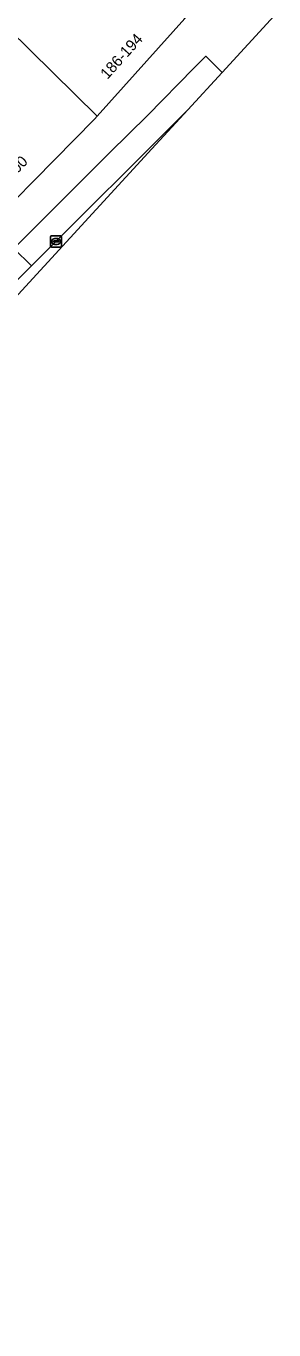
# Model space of a CAD drawing. Extents: x 160102 to 160934, y 382045 to 382923.
# Drawn here: x 160464.1 to 160486.6, y 382088.4 to 382206.7 of the extents above; entities that cross this region are included whole.
import ezdxf

# ---------------------------------------------------------------- set-up
doc = ezdxf.new("R2010")
doc.units = 0
for name, color, linetype in [('IMGEO_Kolk', 7, 'Continuous'), ('IMGEO_Pand', 7, 'Continuous'), ('IMGEO_Pand_nummerreeks', 7, 'Continuous'), ('IMGEO_Parkeervlak_open', 7, 'Continuous'), ('IMGEO_Rijbaan_lokaal_gesloten', 7, 'Continuous'), ('IMGEO_Voetpad_open', 7, 'Continuous')]:
    doc.layers.add(name, color=color, linetype=linetype)

msp = doc.modelspace()

# ---------------------------------------------------------------- linework, layer by layer
at = {"layer": 'IMGEO_Kolk'}
for p, q in [((160466.31, 382186.71), (160466.31, 382187.56)), ((160466.38, 382187.63), (160467.23, 382187.63)), ((160467.31, 382187.56), (160467.31, 382186.71)), ((160467.23, 382186.63), (160466.38, 382186.63)), ((160466.57, 382187.13), (160466.57, 382187.14)), ((160466.61, 382187.18), (160467.01, 382187.18)), ((160467, 382187.09), (160466.61, 382187.09)), ((160466.82, 382186.85), (160466.79, 382186.85)), ((160466.8, 382187.41), (160466.82, 382187.41)), ((160467.05, 382187.14), (160467.05, 382187.13))]:
    msp.add_line(p, q, dxfattribs=at)
for points in [[(160466.31, 382186.71), (160466.31, 382187.56)], [(160466.38, 382187.63), (160467.23, 382187.63)], [(160467.31, 382187.56), (160467.31, 382186.71)], [(160467.23, 382186.63), (160466.38, 382186.63)]]:
    msp.add_lwpolyline(points, dxfattribs=at)
for centre, radius, start, end in [((160466.38, 382187.56), 0.0765, 91.552, 178.448), ((160466.38, 382187.56), 0.0765, 91.552, 178.448), ((160467.23, 382187.56), 0.0765, 1.552, 88.448), ((160467.23, 382187.56), 0.0765, 1.552, 88.448), ((160466.38, 382186.71), 0.0765, 181.552, 268.448), ((160466.38, 382186.71), 0.0765, 181.552, 268.448), ((160466.61, 382187.14), 0.0403, 85.8775, 175.7526), ((160466.6, 382187.13), 0.0366, 178.938, 274.7102), ((160467.01, 382187.13), 0.043, 264.8664, 352.4533), ((160467.01, 382187.14), 0.0386, 1.7309, 96.639), ((160467.23, 382186.71), 0.0765, 271.552, 358.448), ((160467.23, 382186.71), 0.0765, 271.552, 358.448)]:
    msp.add_arc(centre, radius, start, end, dxfattribs=at)
for centre, major_axis, ratio, start_param, end_param in [((160466.79, 382187.13), (-0.387, 0.002), 0.722429, 4.712389, 7.853982), ((160466.82, 382187.13), (-0.39, 0.002), 0.717154, 1.570796, 4.712389)]:
    msp.add_ellipse(centre, major_axis=major_axis, ratio=ratio, start_param=start_param, end_param=end_param, dxfattribs=at)
at = {"layer": 'IMGEO_Pand'}
for points in [[(160474.88, 382210.8), (160467.96, 382217.35), (160466.34, 382218.88), (160458.36, 382210.46), (160470.55, 382198.51), (160478.51, 382207.36)], [(160458.36, 382210.46), (160455.64, 382213.12), (160451.23, 382217.44), (160444.23, 382206.51), (160440.01, 382199.93), (160457.58, 382185.35), (160470.3, 382198.23), (160470.55, 382198.51)]]:
    msp.add_lwpolyline(points, close=True, dxfattribs=at)
at = {"layer": 'IMGEO_Parkeervlak_open'}
msp.add_lwpolyline([(160478.76, 382199.07), (160481.88, 382202.46), (160480.4, 382203.93), (160479.33, 382202.85), (160475.1, 382198.56), (160471.69, 382195.19), (160462.96, 382186.51), (160464.56, 382184.91)], close=True, dxfattribs=at)
at = {"layer": 'IMGEO_Rijbaan_lokaal_gesloten'}
msp.add_lwpolyline([(160450.85, 382168.74), (160475.49, 382195.52), (160478.76, 382199.07), (160464.56, 382184.91), (160462.86, 382183.21), (160458.17, 382178.57), (160443.13, 382163.59), (160441.43, 382161.9), (160435.26, 382155.75), (160431.55, 382152.05), (160425.39, 382145.92), (160412.66, 382133.24), (160411.39, 382131.97), (160402.86, 382123.49), (160401.57, 382122.21), (160392.7, 382113.41), (160388.4, 382109.55), (160382, 382103.97), (160373.82, 382097.43), (160365.43, 382091.39), (160363.79, 382090.24), (160365.53, 382088.43), (160372.42, 382093.7), (160381.83, 382101.32)], dxfattribs=at)
at = {"layer": 'IMGEO_Voetpad_open'}
for points in [[(160441.07, 382162.27), (160441.43, 382161.9), (160443.13, 382163.59), (160458.17, 382178.57), (160456.6, 382180.16), (160461.27, 382184.8), (160462.86, 382183.21), (160464.56, 382184.91), (160462.96, 382186.51), (160471.69, 382195.19), (160475.1, 382198.56), (160479.33, 382202.85), (160480.4, 382203.93), (160481.88, 382202.46), (160486.6, 382207.59)], [(160478.51, 382207.36), (160470.55, 382198.51), (160470.3, 382198.23), (160457.58, 382185.35)]]:
    msp.add_lwpolyline(points, dxfattribs=at)

# ---------------------------------------------------------------- texts
at = {"layer": 'IMGEO_Pand_nummerreeks'}
for s, rotation, p in [('186-194', 48.0482, (160471.47, 382201.78)), ('196-200', 45.3668, (160460.87, 382190.81))]:
    msp.add_text(s, height=1, rotation=rotation, dxfattribs=at).set_placement(p)

doc.saveas('drawing.dxf')
